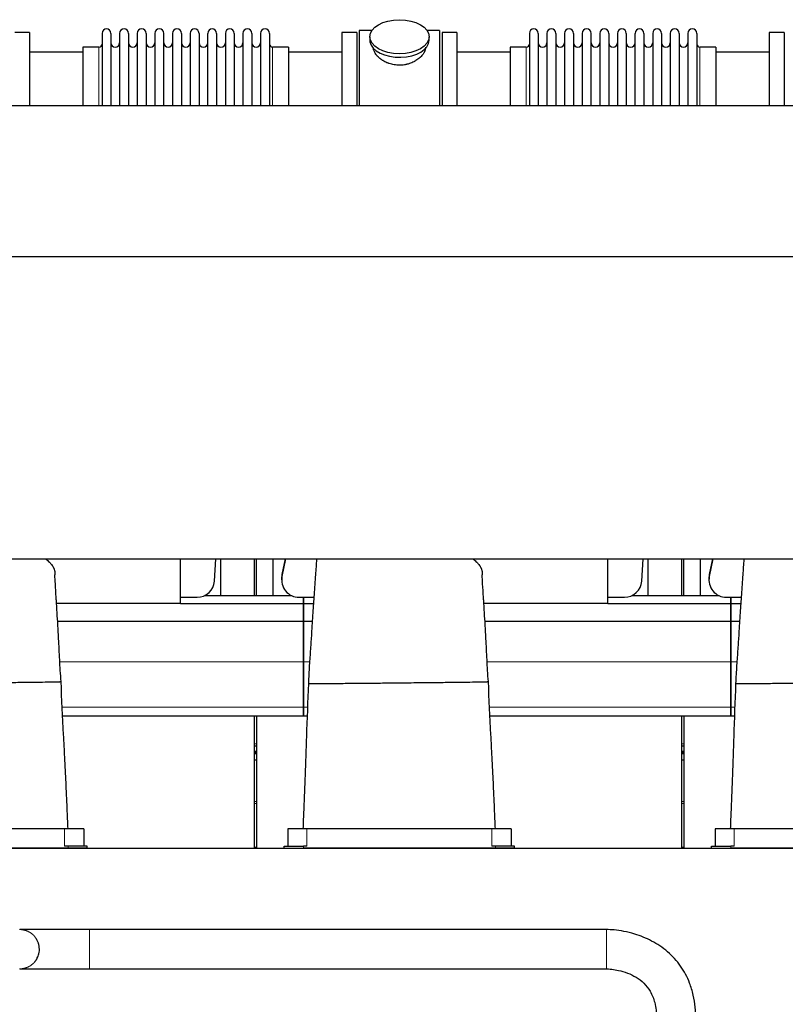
# Model space of a CAD drawing. Header units: inches. Extents: x 0 to 20790, y -12 to 14700.
# Tile 327 of 341: x 14655 to 15533, y 10943 to 12072. Entities that reach past the tile are written whole.
import ezdxf

# ---------------------------------------------------------------- set-up
doc = ezdxf.new("R2010")
doc.units = ezdxf.units.IN
doc.layers.add('1', color=7, linetype='Continuous', true_color=0xffffff)

msp = doc.modelspace()

# ---------------------------------------------------------------- linework, layer by layer
at = {"layer": '1', "color": 2, "linetype": 'Continuous', "lineweight": 25}
for p, q in [((14666.135, 12057.592), (14649.135, 12057.592)), ((14666.135, 12057.592), (14666.135, 11973.612)), ((14749.135, 12056.492), (14749.135, 11973.603)), ((14759.335, 12056.492), (14759.335, 11973.603)), ((14769.335, 12056.492), (14769.335, 11973.603)), ((14779.535, 12056.492), (14779.535, 11973.603)), ((14789.535, 12056.492), (14789.535, 11973.603)), ((14799.735, 12056.492), (14799.735, 11973.603)), ((14809.735, 12056.492), (14809.735, 11973.603)), ((14819.935, 11973.603), (14819.935, 12056.492)), ((14829.935, 12056.492), (14829.935, 11973.603)), ((14840.135, 12056.492), (14840.135, 11973.603)), ((14850.135, 12056.492), (14850.135, 11973.613)), ((14860.335, 12056.492), (14860.335, 11973.613)), ((14870.335, 11973.613), (14870.335, 12056.492)), ((14880.535, 12056.492), (14880.535, 11973.613)), ((14890.535, 12056.492), (14890.535, 11973.613)), ((14900.735, 12056.492), (14900.735, 11973.613)), ((14910.735, 12056.492), (14910.735, 11973.613)), ((14920.935, 12056.492), (14920.935, 11973.613)), ((14930.935, 12056.492), (14930.935, 11973.613)), ((14941.135, 12056.492), (14941.135, 11973.613)), ((15041.135, 12057.592), (15024.135, 12057.592)), ((15024.135, 12057.592), (15024.135, 11973.612)), ((15041.135, 12057.592), (15041.135, 11973.612)), ((15058.355, 12059.592), (15044.135, 12059.592)), ((15044.135, 12059.592), (15044.135, 11973.617)), ((15136.135, 12059.592), (15121.915, 12059.592)), ((15136.135, 12059.592), (15136.135, 11973.617)), ((15139.135, 12057.592), (15139.135, 11973.612)), ((15156.135, 12057.592), (15139.135, 12057.592)), ((15156.135, 12057.592), (15156.135, 11973.612)), ((15239.135, 12056.492), (15239.135, 11973.603)), ((15249.335, 12056.492), (15249.335, 11973.603)), ((15259.335, 12056.492), (15259.335, 11973.603)), ((15269.535, 12056.492), (15269.535, 11973.603)), ((15279.535, 12056.492), (15279.535, 11973.603)), ((15289.735, 12056.492), (15289.735, 11973.603)), ((15299.735, 12056.492), (15299.735, 11973.603)), ((15309.935, 11973.603), (15309.935, 12056.492)), ((15319.935, 12056.492), (15319.935, 11973.603)), ((15330.135, 12056.492), (15330.135, 11973.603)), ((15340.135, 12056.492), (15340.135, 11973.613)), ((15350.335, 12056.492), (15350.335, 11973.613)), ((15360.335, 11973.613), (15360.335, 12056.492)), ((15370.535, 12056.492), (15370.535, 11973.613)), ((15380.535, 12056.492), (15380.535, 11973.613)), ((15390.735, 12056.492), (15390.735, 11973.613)), ((15400.735, 12056.492), (15400.735, 11973.613)), ((15410.935, 12056.492), (15410.935, 11973.613)), ((15420.935, 12056.492), (15420.935, 11973.613)), ((15431.135, 12056.492), (15431.135, 11973.613)), ((15514.135, 12057.592), (15514.135, 11973.612)), ((15531.135, 12057.592), (15514.135, 12057.592)), ((15531.135, 12057.592), (15531.135, 11973.612)), ((15056.135, 12052.662), (15056.135, 12048.566)), ((15124.135, 12048.566), (15124.135, 12052.662)), ((15124.135, 12048.566), (15124.135, 12048.568)), ((14727.141, 12035.092), (14666.135, 12035.092)), ((14727.135, 12040.742), (14727.135, 11973.612)), ((14745.635, 12040.742), (14727.135, 12040.742)), ((14963.135, 12040.742), (14944.635, 12040.742)), ((15024.135, 12035.092), (14963.13, 12035.092)), ((14963.135, 12040.742), (14963.135, 11973.62)), ((15217.141, 12035.092), (15156.135, 12035.092)), ((15217.135, 12040.742), (15217.135, 11973.612)), ((15235.635, 12040.742), (15217.135, 12040.742)), ((15453.135, 12040.742), (15434.635, 12040.742)), ((15514.135, 12035.092), (15453.13, 12035.092)), ((15453.135, 12040.742), (15453.135, 11973.62)), ((14391.135, 11973.612), (18917.135, 11973.612)), ((14391.135, 11800.812), (18917.135, 11800.812)), ((14391.135, 11454.112), (18917.135, 11454.112)), ((14839.135, 11402.933), (14839.135, 11454.112)), ((14878.091, 11428.621), (14879.796, 11454.112)), ((14885.136, 11454.114), (14885.136, 11412.094)), ((14924.136, 11412.095), (14924.136, 11454.115)), ((14926.136, 11412.095), (14926.136, 11454.115)), ((14945.136, 11454.114), (14945.136, 11412.094)), ((14959.463, 11454.115), (14955.483, 11433.754)), ((14958.96, 11454.113), (14955.483, 11436.325)), ((15329.135, 11402.933), (15329.135, 11454.112)), ((15368.091, 11428.621), (15369.796, 11454.112)), ((15375.136, 11454.114), (15375.136, 11412.094)), ((15414.136, 11412.095), (15414.136, 11454.115)), ((15416.136, 11412.095), (15416.136, 11454.115)), ((15435.136, 11454.114), (15435.136, 11412.094)), ((15449.463, 11454.115), (15445.483, 11433.754)), ((15448.96, 11454.113), (15445.483, 11436.325)), ((14955.115, 11432.517), (14955.115, 11429.946)), ((15445.115, 11432.517), (15445.115, 11429.946)), ((14867.014, 11412.092), (14966.237, 11412.092)), ((15357.014, 11412.092), (15456.237, 11412.092)), ((14839.135, 11402.933), (14697.006, 11402.933)), ((14839.135, 11410.022), (14858.135, 11410.022)), ((14839.135, 11403.088), (14980.135, 11403.088)), ((14975.115, 11410.022), (14980.135, 11410.022)), ((14980.135, 11410.022), (14980.135, 11403.088)), ((14980.135, 11410.022), (14992.017, 11410.022)), ((14980.135, 11403.088), (14980.135, 11410.022)), ((14980.135, 11403.088), (14980.135, 11382.506)), ((14980.135, 11403.088), (14991.555, 11403.088)), ((14980.135, 11382.506), (14980.135, 11403.088)), ((15329.135, 11402.933), (15187.006, 11402.933)), ((15329.135, 11410.022), (15348.135, 11410.022)), ((15329.135, 11403.088), (15470.135, 11403.088)), ((15465.115, 11410.022), (15470.135, 11410.022)), ((15470.135, 11410.022), (15470.135, 11403.088)), ((15470.135, 11410.022), (15482.017, 11410.022)), ((15470.135, 11403.088), (15470.135, 11410.022)), ((15470.135, 11403.088), (15470.135, 11382.506)), ((15470.135, 11403.088), (15481.555, 11403.088)), ((15470.135, 11382.506), (15470.135, 11403.088)), ((14698.253, 11382.506), (14980.135, 11382.506)), ((14980.135, 11382.506), (14990.213, 11382.506)), ((14980.135, 11382.506), (14980.135, 11336.042)), ((14980.135, 11336.042), (14980.135, 11382.506)), ((15188.253, 11382.506), (15470.135, 11382.506)), ((15470.135, 11382.506), (15480.213, 11382.506)), ((15470.135, 11382.506), (15470.135, 11336.042)), ((15470.135, 11336.042), (15470.135, 11382.506)), ((14980.135, 11336.042), (14980.135, 11284.067)), ((14980.135, 11284.067), (14980.135, 11336.042)), ((15470.135, 11336.042), (15470.135, 11284.067)), ((15470.135, 11284.067), (15470.135, 11336.042)), ((14980.135, 11284.067), (14980.135, 11274.093)), ((14980.135, 11274.093), (14980.135, 11284.067)), ((15470.135, 11284.067), (15470.135, 11274.093)), ((15470.135, 11274.093), (15470.135, 11284.067)), ((14704.035, 11274.093), (14980.135, 11274.093)), ((14924.136, 11122.592), (14924.136, 11274.092)), ((14926.136, 11274.092), (14926.136, 11122.592)), ((14980.135, 11274.093), (14984.338, 11274.093)), ((15194.035, 11274.093), (15470.135, 11274.093)), ((15414.136, 11122.592), (15414.136, 11274.092)), ((15416.136, 11274.092), (15416.136, 11122.592)), ((15470.135, 11274.093), (15474.338, 11274.093)), ((14924.151, 11230.755), (14926.151, 11230.755)), ((14924.151, 11223.7), (14926.151, 11223.7)), ((15414.132, 11230.755), (15416.131, 11230.755)), ((15414.132, 11223.7), (15416.131, 11223.7)), ((14706.135, 11144.593), (14494.135, 11144.593)), ((14728.135, 11144.593), (14706.135, 11144.593)), ((14728.135, 11144.593), (14728.135, 11124.582)), ((14984.135, 11144.593), (14962.135, 11144.593)), ((14962.135, 11144.593), (14962.135, 11124.582)), ((15196.135, 11144.593), (14984.135, 11144.593)), ((15218.135, 11144.593), (15196.135, 11144.593)), ((15218.135, 11144.593), (15218.135, 11124.582)), ((15452.135, 11144.593), (15452.135, 11124.582)), ((15474.135, 11144.593), (15452.135, 11144.593)), ((15686.135, 11144.593), (15474.135, 11144.593)), ((14463.954, 11122.592), (17453.747, 11122.592)), ((14710.135, 11122.592), (14490.135, 11122.592)), ((14710.135, 11124.582), (14706.135, 11124.582)), ((14732.135, 11124.582), (14710.135, 11124.582)), ((14732.135, 11122.592), (14710.135, 11122.592)), ((14732.135, 11122.592), (14732.135, 11124.582)), ((14958.135, 11124.582), (14980.135, 11124.582)), ((14958.135, 11122.592), (14958.135, 11124.582)), ((14958.135, 11122.592), (14980.135, 11122.592)), ((14984.135, 11124.582), (14980.135, 11124.582)), ((15200.135, 11122.592), (14980.135, 11122.592)), ((15200.135, 11124.582), (15196.135, 11124.582)), ((15222.135, 11124.582), (15200.135, 11124.582)), ((15222.135, 11122.592), (15200.135, 11122.592)), ((15222.135, 11122.592), (15222.135, 11124.582)), ((15448.135, 11124.582), (15470.135, 11124.582)), ((15448.135, 11122.592), (15448.135, 11124.582)), ((15448.135, 11122.592), (15470.135, 11122.592)), ((15474.135, 11124.582), (15470.135, 11124.582)), ((15690.135, 11122.592), (15470.135, 11122.592))]:
    msp.add_line(p, q, dxfattribs=at)
at = {"layer": '1', "color": 110, "linetype": 'Continuous', "lineweight": 13}
for p, q in [((14745.635, 12040.742), (14745.635, 11973.612)), ((14944.635, 12040.742), (14944.635, 11973.62)), ((15235.635, 12040.742), (15235.635, 11973.612)), ((15434.635, 12040.742), (15434.635, 11973.62)), ((14955.483, 11433.754), (14955.483, 11436.325)), ((15445.483, 11433.754), (15445.483, 11436.325)), ((14700.737, 11336.042), (14980.135, 11336.042)), ((14980.135, 11336.042), (14987.122, 11336.042)), ((15190.737, 11336.042), (15470.135, 11336.042)), ((15470.135, 11336.042), (15477.122, 11336.042)), ((14703.553, 11284.067), (14980.135, 11284.067)), ((14980.135, 11284.067), (14984.706, 11284.067)), ((15193.553, 11284.067), (15470.135, 11284.067)), ((15470.135, 11284.067), (15474.706, 11284.067)), ((14924.151, 11241.872), (14926.151, 11241.872)), ((14924.151, 11239.672), (14926.151, 11239.672)), ((14924.151, 11239.325), (14926.151, 11239.325)), ((14924.151, 11233.541), (14926.151, 11233.541)), ((14924.151, 11233.235), (14926.151, 11233.235)), ((14924.151, 11232.964), (14926.151, 11232.964)), ((14924.151, 11231.583), (14926.151, 11231.583)), ((15414.132, 11241.872), (15416.131, 11241.872)), ((15414.132, 11239.672), (15416.131, 11239.672)), ((15414.132, 11239.325), (15416.131, 11239.325)), ((15414.132, 11233.541), (15416.131, 11233.541)), ((15414.132, 11233.235), (15416.131, 11233.235)), ((15414.132, 11232.964), (15416.131, 11232.964)), ((15414.132, 11231.583), (15416.131, 11231.583)), ((14924.132, 11176.014), (14926.134, 11176.014)), ((15414.137, 11176.014), (15416.138, 11176.014)), ((14924.132, 11173.542), (14926.134, 11173.542)), ((15414.137, 11173.542), (15416.138, 11173.542)), ((14706.135, 11144.593), (14706.135, 11124.582)), ((14984.135, 11144.593), (14984.135, 11124.582)), ((15196.135, 11144.593), (15196.135, 11124.582)), ((15474.135, 11144.593), (15474.135, 11124.582)), ((14710.135, 11122.592), (14710.135, 11124.582)), ((14924.132, 11123.547), (14926.134, 11123.547)), ((14980.135, 11122.592), (14980.135, 11124.582)), ((15200.135, 11122.592), (15200.135, 11124.582)), ((15414.137, 11123.547), (15416.138, 11123.547)), ((15470.135, 11122.592), (15470.135, 11124.582))]:
    msp.add_line(p, q, dxfattribs=at)
at = {"layer": '1', "color": 2, "linetype": 'Continuous', "lineweight": 25}
for centre, radius, start, end in [((14754.235, 12056.492), 5.1, 0, 180), ((14774.435, 12056.492), 5.1, 0, 180), ((14794.635, 12056.492), 5.1, 0, 180), ((14814.835, 12056.492), 5.1, 0, 180), ((14835.035, 12056.492), 5.1, 0, 180), ((14855.235, 12056.492), 5.1, 0, 180), ((14875.435, 12056.492), 5.1, 0, 180), ((14895.635, 12056.492), 5.1, 0, 180), ((14915.835, 12056.492), 5.1, 0, 180), ((14936.035, 12056.492), 5.1, 0, 180), ((15244.235, 12056.492), 5.1, 0, 180), ((15264.435, 12056.492), 5.1, 0, 180), ((15284.635, 12056.492), 5.1, 0, 180), ((15304.835, 12056.492), 5.1, 0, 180), ((15325.035, 12056.492), 5.1, 0, 180), ((15345.235, 12056.492), 5.1, 0, 180), ((15365.435, 12056.492), 5.1, 0, 180), ((15385.635, 12056.492), 5.1, 0, 180), ((15405.835, 12056.492), 5.1, 0, 180), ((15426.035, 12056.492), 5.1, 0, 180), ((14745.635, 12044.242), 3.5, 270, 0), ((14764.335, 12045.742), 5, 180, 0), ((14784.535, 12045.742), 5, 180, 0), ((14804.735, 12045.742), 5, 180, 0), ((14824.935, 12045.742), 5, 180, 0), ((14845.135, 12045.742), 5, 180, 0), ((14865.335, 12045.742), 5, 180, 0), ((14885.535, 12045.742), 5, 180, 0), ((14905.735, 12045.742), 5, 180, 0), ((14925.935, 12045.742), 5, 180, 0), ((14944.635, 12044.242), 3.5, 180, 270), ((15235.635, 12044.242), 3.5, 270, 0), ((15254.335, 12045.742), 5, 180, 0), ((15274.535, 12045.742), 5, 180, 0), ((15294.735, 12045.742), 5, 180, 0), ((15314.935, 12045.742), 5, 180, 0), ((15335.135, 12045.742), 5, 180, 0), ((15355.335, 12045.742), 5, 180, 0), ((15375.535, 12045.742), 5, 180, 0), ((15395.735, 12045.742), 5, 180, 0), ((15415.935, 12045.742), 5, 180, 0), ((15434.635, 12044.242), 3.5, 180, 270)]:
    msp.add_arc(centre, radius, start, end, dxfattribs=at)
msp.add_ellipse((15090.135, 12052.662), major_axis=(34, 0), ratio=0.57357644, dxfattribs=at)
for centre, major_axis, ratio, start_param, end_param in [((15090.135, 12048.566), (34, 0), 0.57357644, 3.14156817, 3.23699405), ((15090.135, 12048.566), (34, 0), 0.57357644, 3.23699405, 6.28318531), ((14975.115, 11432.517), (20, 0), 0.9961947, 2.94929469, 3.14160971), ((15465.115, 11432.517), (20, 0), 0.9961947, 2.94929469, 3.14160971), ((14858.135, 11429.946), (20, 0), 0.9961947, 4.71238898, 6.21662901), ((14975.115, 11429.946), (20, 0), 0.9961947, 2.94929469, 4.71238898), ((15348.135, 11429.946), (20, 0), 0.9961947, 4.71238898, 6.21662901), ((15465.115, 11429.946), (20, 0), 0.9961947, 2.94929469, 4.71238898)]:
    msp.add_ellipse(centre, major_axis=major_axis, ratio=ratio, start_param=start_param, end_param=end_param, dxfattribs=at)
for points, knots in [([(15120.135, 12040.785), (15120.135, 12040.767), (15120.135, 12040.749), (15120.132, 12040.16), (15120.08, 12039.581), (15119.879, 12038.412), (15119.732, 12037.821), (15119.341, 12036.626), (15119.099, 12036.023), (15118.771, 12035.339), (15118.734, 12035.263), (15118.658, 12035.11), (15118.62, 12035.034), (15118.501, 12034.805), (15118.42, 12034.652), (15118.167, 12034.196), (15117.988, 12033.894), (15117.418, 12032.99), (15116.996, 12032.393), (15116.068, 12031.214), (15115.563, 12030.63), (15114.741, 12029.768), (15114.457, 12029.483), (15114.088, 12029.129), (15114.013, 12029.058), (15113.863, 12028.917), (15113.637, 12028.707), (15113.406, 12028.5), (15112.625, 12027.814), (15111.968, 12027.284), (15110.588, 12026.263), (15109.866, 12025.772), (15108.733, 12025.068), (15108.347, 12024.839), (15107.756, 12024.503), (15107.457, 12024.337), (15107.154, 12024.175), (15106.95, 12024.067), (15106.848, 12024.014), (15105.924, 12023.537), (15105.082, 12023.144), (15103.358, 12022.42), (15102.475, 12022.089), (15100.67, 12021.493), (15099.747, 12021.228), (15098.566, 12020.94), (15098.21, 12020.857), (15097.851, 12020.779), (15097.611, 12020.728), (15097.491, 12020.703), (15096.888, 12020.581), (15096.405, 12020.494), (15094.953, 12020.261), (15093.98, 12020.145), (15092.027, 12019.991), (15091.046, 12019.954), (15089.568, 12019.957), (15089.074, 12019.968), (15088.332, 12019.999), (15088.022, 12020.015), (15087.712, 12020.036), (15087.588, 12020.044), (15087.526, 12020.049), (15087.34, 12020.062), (15087.216, 12020.072), (15086.104, 12020.165), (15085.129, 12020.287), (15083.203, 12020.605), (15082.253, 12020.802), (15080.379, 12021.268), (15079.454, 12021.538), (15078.428, 12021.881), (15078.314, 12021.92), (15078.087, 12021.999), (15077.974, 12022.039), (15077.636, 12022.159), (15077.412, 12022.242), (15076.746, 12022.495), (15076.309, 12022.671), (15075.017, 12023.221), (15074.183, 12023.617), (15072.567, 12024.461), (15071.785, 12024.909), (15070.841, 12025.503), (15070.56, 12025.683), (15070.283, 12025.867), (15070.099, 12025.99), (15070.008, 12026.052), (15069.553, 12026.364), (15069.199, 12026.618), (15068.164, 12027.392), (15067.513, 12027.925), (15066.283, 12029.018), (15065.704, 12029.579), (15064.892, 12030.44), (15064.631, 12030.73), (15064.253, 12031.17), (15064.068, 12031.392), (15063.888, 12031.615), (15063.769, 12031.764), (15063.71, 12031.839), (15063.188, 12032.511), (15062.771, 12033.111), (15062.025, 12034.313), (15061.697, 12034.914), (15061.132, 12036.118), (15060.894, 12036.72), (15060.655, 12037.471), (15060.587, 12037.696), (15060.526, 12037.921), (15060.487, 12038.072), (15060.469, 12038.146), (15060.379, 12038.52), (15060.319, 12038.816), (15060.181, 12039.677), (15060.135, 12040.235), (15060.135, 12040.781)], [0, 0, 0, 0, 0.00096872, 0.00096872, 0.03221774, 0.03221774, 0.06346677, 0.06346677, 0.09471579, 0.09471579, 0.09862192, 0.09862192, 0.10252805, 0.10252805, 0.1103403, 0.1103403, 0.12596481, 0.12596481, 0.15721384, 0.15721384, 0.18846286, 0.18846286, 0.20408737, 0.20408737, 0.2079935, 0.2079935, 0.21189963, 0.21971188, 0.21971188, 0.25096091, 0.25096091, 0.28220993, 0.28220993, 0.29783444, 0.29783444, 0.3056467, 0.30955283, 0.30955283, 0.31345895, 0.31345895, 0.34470798, 0.34470798, 0.375957, 0.375957, 0.40720602, 0.40720602, 0.41501828, 0.41892441, 0.41892441, 0.42283054, 0.42283054, 0.43845505, 0.43845505, 0.46970407, 0.46970407, 0.5009531, 0.5009531, 0.51657761, 0.51657761, 0.52438986, 0.52634293, 0.52634293, 0.52829599, 0.52829599, 0.53220212, 0.53220212, 0.56345114, 0.56345114, 0.59470017, 0.59470017, 0.62594919, 0.62594919, 0.62985532, 0.62985532, 0.63376144, 0.63376144, 0.6415737, 0.6415737, 0.65719821, 0.65719821, 0.68844724, 0.68844724, 0.71969626, 0.71969626, 0.72750852, 0.73141464, 0.73141464, 0.73532077, 0.73532077, 0.75094528, 0.75094528, 0.78219431, 0.78219431, 0.81344333, 0.81344333, 0.82906784, 0.82906784, 0.8368801, 0.84078623, 0.84078623, 0.84469235, 0.84469235, 0.87594138, 0.87594138, 0.9071904, 0.9071904, 0.93843942, 0.93843942, 0.94625168, 0.95015781, 0.95015781, 0.95406394, 0.95406394, 0.96968845, 0.96968845, 1, 1, 1, 1]), ([(14683.915, 11454.268), (14684.164, 11454.096), (14684.408, 11453.924), (14685.041, 11453.468), (14685.518, 11453.112), (14685.98, 11452.751), (14686.164, 11452.606), (14686.255, 11452.533), (14686.527, 11452.314), (14686.706, 11452.168), (14687.583, 11451.436), (14688.239, 11450.844), (14689.155, 11449.946), (14689.449, 11449.646), (14690.014, 11449.041), (14690.286, 11448.737), (14691.066, 11447.821), (14691.541, 11447.203), (14692.187, 11446.268), (14692.391, 11445.955), (14692.778, 11445.326), (14693.142, 11444.693), (14693.461, 11444.054), (14693.757, 11443.412), (14693.894, 11443.089), (14694.051, 11442.684), (14694.082, 11442.603), (14694.142, 11442.441), (14694.171, 11442.359), (14694.257, 11442.115), (14694.311, 11441.953), (14694.465, 11441.464), (14694.646, 11440.813), (14694.78, 11440.163), (14694.889, 11439.512), (14694.932, 11439.186), (14694.977, 11438.698), (14694.989, 11438.535), (14695.007, 11438.21), (14695.013, 11438.047), (14695.022, 11437.559), (14695.018, 11437.233), (14695.007, 11436.745), (14695.003, 11436.582), (14694.996, 11436.338), (14694.994, 11436.257), (14694.989, 11436.094), (14694.987, 11436.013), (14694.982, 11435.832), (14694.979, 11435.732), (14694.977, 11435.633)], [0, 0, 0, 0, 0.03092059, 0.03092059, 0.08111635, 0.09366529, 0.09366529, 0.10621424, 0.10621424, 0.13131212, 0.13131212, 0.23170364, 0.23170364, 0.28189941, 0.28189941, 0.33209517, 0.33209517, 0.4324867, 0.4324867, 0.48268246, 0.48268246, 0.53287823, 0.58307399, 0.58307399, 0.63326975, 0.63326975, 0.64581869, 0.64581869, 0.65836763, 0.65836763, 0.68346552, 0.68346552, 0.73366128, 0.78385704, 0.78385704, 0.83405281, 0.83405281, 0.85915069, 0.85915069, 0.88424857, 0.88424857, 0.93444433, 0.93444433, 0.95954221, 0.95954221, 0.97209116, 0.97209116, 0.9846401, 0.9846401, 1, 1, 1, 1]), ([(14995.221, 11454.129), (14995.201, 11453.875), (14994.74, 11447.994), (14993.737, 11434.76), (14992.285, 11414.283), (14990.774, 11391.508), (14989.453, 11370.522), (14988.16, 11350.322), (14986.719, 11331.352), (14986.027, 11318.221), (14985.705, 11311.308)], [0, 0, 0, 0, 0.00631666, 0.14605085, 0.31551893, 0.46264779, 0.62643642, 0.74211917, 0.86463467, 1, 1, 1, 1]), ([(15173.915, 11454.268), (15174.164, 11454.096), (15174.408, 11453.924), (15175.041, 11453.468), (15175.518, 11453.112), (15175.98, 11452.751), (15176.164, 11452.606), (15176.255, 11452.533), (15176.527, 11452.314), (15176.706, 11452.168), (15177.583, 11451.436), (15178.239, 11450.844), (15179.155, 11449.946), (15179.449, 11449.646), (15180.014, 11449.041), (15180.286, 11448.737), (15181.066, 11447.821), (15181.541, 11447.203), (15182.187, 11446.268), (15182.391, 11445.955), (15182.778, 11445.326), (15183.142, 11444.693), (15183.461, 11444.054), (15183.757, 11443.412), (15183.894, 11443.089), (15184.051, 11442.684), (15184.082, 11442.603), (15184.142, 11442.441), (15184.171, 11442.359), (15184.257, 11442.115), (15184.311, 11441.953), (15184.465, 11441.464), (15184.646, 11440.813), (15184.78, 11440.163), (15184.889, 11439.512), (15184.932, 11439.186), (15184.977, 11438.698), (15184.989, 11438.535), (15185.007, 11438.21), (15185.013, 11438.047), (15185.022, 11437.559), (15185.018, 11437.233), (15185.007, 11436.745), (15185.003, 11436.582), (15184.996, 11436.338), (15184.994, 11436.257), (15184.989, 11436.094), (15184.987, 11436.013), (15184.982, 11435.832), (15184.979, 11435.732), (15184.977, 11435.633)], [0, 0, 0, 0, 0.03092059, 0.03092059, 0.08111635, 0.09366529, 0.09366529, 0.10621424, 0.10621424, 0.13131212, 0.13131212, 0.23170364, 0.23170364, 0.28189941, 0.28189941, 0.33209517, 0.33209517, 0.4324867, 0.4324867, 0.48268246, 0.48268246, 0.53287823, 0.58307399, 0.58307399, 0.63326975, 0.63326975, 0.64581869, 0.64581869, 0.65836763, 0.65836763, 0.68346552, 0.68346552, 0.73366128, 0.78385704, 0.78385704, 0.83405281, 0.83405281, 0.85915069, 0.85915069, 0.88424857, 0.88424857, 0.93444433, 0.93444433, 0.95954221, 0.95954221, 0.97209116, 0.97209116, 0.9846401, 0.9846401, 1, 1, 1, 1]), ([(15485.221, 11454.129), (15485.201, 11453.875), (15484.74, 11447.994), (15483.737, 11434.76), (15482.285, 11414.283), (15480.774, 11391.508), (15479.453, 11370.522), (15478.16, 11350.322), (15476.719, 11331.352), (15476.027, 11318.221), (15475.705, 11311.308)], [0, 0, 0, 0, 0.00631666, 0.14605085, 0.31551893, 0.46264779, 0.62643642, 0.74211917, 0.86463467, 1, 1, 1, 1]), ([(14702.115, 11313.442), (14701.554, 11321.831), (14700.517, 11338.255), (14699.515, 11361.182), (14698.387, 11380.256), (14697.549, 11394.29), (14696.964, 11403.58), (14696.342, 11413.488), (14695.697, 11423.961), (14695.186, 11432.343), (14694.985, 11435.649)], [0, 0, 0, 0, 0.19797997, 0.38954946, 0.54568512, 0.6614895, 0.73763504, 0.78088813, 0.9128381, 1, 1, 1, 1]), ([(15192.115, 11313.442), (15191.554, 11321.831), (15190.517, 11338.255), (15189.515, 11361.182), (15188.387, 11380.256), (15187.549, 11394.29), (15186.964, 11403.58), (15186.342, 11413.488), (15185.697, 11423.961), (15185.186, 11432.343), (15184.985, 11435.649)], [0, 0, 0, 0, 0.19797997, 0.38954946, 0.54568512, 0.6614895, 0.73763504, 0.78088813, 0.9128381, 1, 1, 1, 1]), ([(14570.766, 11311.686), (14571.651, 11311.695), (14575.739, 11311.736), (14583.848, 11311.818), (14599.005, 11311.971), (14612.415, 11312.106), (14623.057, 11312.213), (14626.91, 11312.252), (14632.026, 11312.303), (14642.048, 11312.409), (14657.039, 11312.581), (14673.896, 11312.798), (14687.817, 11313.007), (14695.773, 11313.156), (14699.226, 11313.24), (14700.622, 11313.283), (14701.389, 11313.312), (14701.887, 11313.338), (14702.123, 11313.361), (14702.104, 11313.381), (14702.116, 11313.409), (14702.104, 11313.429), (14702.115, 11313.442)], [0, 0, 0, 0, 0.01317801, 0.05271203, 0.10542407, 0.21084814, 0.22402615, 0.23720415, 0.26356017, 0.3162722, 0.42169627, 0.52712034, 0.63254441, 0.73796848, 0.79068051, 0.81703653, 0.84339255, 0.86974856, 0.89610458, 0.9224606, 0.94881661, 1, 1, 1, 1]), ([(14710.199, 11144.599), (14709.871, 11152.278), (14709.254, 11166.544), (14708.424, 11185.344), (14707.701, 11201.247), (14707.094, 11213.696), (14706.503, 11224.674), (14706.025, 11233.934), (14705.557, 11243.117), (14704.231, 11269.617), (14703.085, 11293.057), (14702.114, 11313.442)], [0, 0, 0, 0, 0.13641521, 0.25341555, 0.33398995, 0.4189382, 0.4746189, 0.52910814, 0.58349538, 0.63780799, 1, 1, 1, 1]), ([(14985.705, 11311.308), (14984.917, 11290.947), (14983.798, 11260.346), (14982.642, 11227.044), (14982.102, 11209.984), (14981.689, 11198.726), (14981.101, 11183.74), (14980.362, 11165.592), (14979.794, 11151.883), (14979.487, 11144.6)], [0, 0, 0, 0, 0.36642877, 0.55066595, 0.59922757, 0.67337039, 0.75326206, 0.86892468, 1, 1, 1, 1]), ([(14985.705, 11311.308), (14985.705, 11311.308), (14985.699, 11311.3), (14985.682, 11311.289), (14985.768, 11311.276), (14986.017, 11311.258), (14986.874, 11311.235), (14989.881, 11311.208), (14996.629, 11311.206), (15009.349, 11311.261), (15025.525, 11311.369), (15040.359, 11311.492), (15051.56, 11311.596), (15057.296, 11311.651), (15060.102, 11311.68), (15060.766, 11311.686)], [0, 0, 0, 0, 0.00314393, 0.04148455, 0.06065486, 0.07982517, 0.1565064, 0.23318764, 0.38655011, 0.53991258, 0.69327506, 0.84663753, 0.92331876, 0.98562227, 1, 1, 1, 1]), ([(15060.766, 11311.686), (15061.651, 11311.695), (15065.739, 11311.736), (15073.848, 11311.818), (15089.005, 11311.971), (15102.415, 11312.106), (15113.057, 11312.213), (15116.91, 11312.252), (15122.026, 11312.303), (15132.048, 11312.409), (15147.039, 11312.581), (15163.896, 11312.798), (15177.817, 11313.007), (15185.773, 11313.156), (15189.226, 11313.24), (15190.622, 11313.283), (15191.389, 11313.312), (15191.887, 11313.338), (15192.123, 11313.361), (15192.104, 11313.381), (15192.116, 11313.409), (15192.104, 11313.429), (15192.115, 11313.442)], [0, 0, 0, 0, 0.01317801, 0.05271203, 0.10542407, 0.21084814, 0.22402615, 0.23720415, 0.26356017, 0.3162722, 0.42169627, 0.52712034, 0.63254441, 0.73796848, 0.79068051, 0.81703653, 0.84339255, 0.86974856, 0.89610458, 0.9224606, 0.94881661, 1, 1, 1, 1]), ([(15200.199, 11144.599), (15199.871, 11152.278), (15199.254, 11166.544), (15198.424, 11185.344), (15197.701, 11201.247), (15197.094, 11213.696), (15196.503, 11224.674), (15196.025, 11233.934), (15195.557, 11243.117), (15194.231, 11269.617), (15193.085, 11293.057), (15192.114, 11313.442)], [0, 0, 0, 0, 0.13641521, 0.25341555, 0.33398995, 0.4189382, 0.4746189, 0.52910814, 0.58349538, 0.63780799, 1, 1, 1, 1]), ([(15475.705, 11311.308), (15474.917, 11290.947), (15473.798, 11260.346), (15472.642, 11227.044), (15472.102, 11209.984), (15471.689, 11198.726), (15471.101, 11183.74), (15470.362, 11165.592), (15469.794, 11151.883), (15469.487, 11144.6)], [0, 0, 0, 0, 0.36642877, 0.55066595, 0.59922757, 0.67337039, 0.75326206, 0.86892468, 1, 1, 1, 1]), ([(15475.705, 11311.308), (15475.705, 11311.308), (15475.699, 11311.3), (15475.682, 11311.289), (15475.768, 11311.276), (15476.017, 11311.258), (15476.874, 11311.235), (15479.881, 11311.208), (15486.629, 11311.206), (15499.349, 11311.261), (15515.525, 11311.369), (15530.359, 11311.492), (15541.56, 11311.596), (15547.296, 11311.651), (15550.102, 11311.68), (15550.766, 11311.686)], [0, 0, 0, 0, 0.00314393, 0.04148455, 0.06065486, 0.07982517, 0.1565064, 0.23318764, 0.38655011, 0.53991258, 0.69327506, 0.84663753, 0.92331876, 0.98562227, 1, 1, 1, 1]), ([(14734.786, 11029.092), (14732.227, 11029.092), (14725.969, 11029.092), (14715.299, 11029.092), (14702.487, 11029.091), (14688.767, 11029.092), (14675.399, 11029.092), (14663.926, 11029.092), (14658.282, 11029.092), (14655.893, 11029.092), (14654.963, 11029.092), (14654.749, 11029.092), (14654.76, 11029.092)], [0, 0, 0, 0, 0.06038863, 0.14851335, 0.25590686, 0.37602517, 0.50571572, 0.64680545, 0.80710437, 0.86711114, 0.93124733, 1, 1, 1, 1]), ([(15327.445, 11029.092), (15308.849, 11029.092), (15273.639, 11029.092), (15223.807, 11029.092), (15179.94, 11029.092), (15142.047, 11029.092), (15110.127, 11029.092), (15083.203, 11029.092), (15054.164, 11029.092), (15017.604, 11029.092), (14969.097, 11029.092), (14925.983, 11029.092), (14891.289, 11029.092), (14868.041, 11029.092), (14843.632, 11029.092), (14818.061, 11029.092), (14791.33, 11029.092), (14763.442, 11029.092), (14744.466, 11029.092), (14734.786, 11029.092)], [0, 0, 0, 0, 0.09413345, 0.17822959, 0.25224645, 0.31618403, 0.37004234, 0.41382136, 0.45247158, 0.51703891, 0.59888504, 0.69800997, 0.73527758, 0.77450444, 0.81569055, 0.8588359, 0.9039405, 0.95100436, 1, 1, 1, 1]), ([(15429.966, 10926.739), (15429.996, 10931.246), (15429.543, 10940.394), (15427.341, 10954.227), (15422.478, 10970.361), (15413.284, 10987.825), (15398.26, 11004.318), (15380.005, 11016.496), (15362.608, 11023.482), (15347.988, 11027.078), (15337.1, 11028.705), (15330.414, 11029.054), (15327.445, 11029.092)], [0, 0, 0, 0, 0.0830399, 0.16972027, 0.25838954, 0.3940134, 0.531155, 0.6668909, 0.79668156, 0.87600975, 0.94519613, 1, 1, 1, 1]), ([(14677.223, 11008.04), (14676.86, 11010.775), (14676.135, 11014.443), (14674.337, 11017.735), (14673.899, 11018.439), (14673.888, 11018.457), (14673.888, 11018.457)], [0, 0, 0, 0, 0.53166459, 0.87797791, 0.99017187, 1, 1, 1, 1]), ([(14671.319, 10991.349), (14671.319, 10991.348), (14671.32, 10991.347), (14671.426, 10991.45), (14672.168, 10992.315), (14672.671, 10992.956), (14673.068, 10993.493), (14673.513, 10994.135), (14673.99, 10994.883), (14674.48, 10995.725), (14675.186, 10997.075), (14676.022, 10999.048), (14677.172, 11003.023), (14677.452, 11006.034), (14677.223, 11008.04)], [0, 0, 0, 0, 0.00847742, 0.2566818, 0.34039279, 0.37378795, 0.40286603, 0.42933454, 0.45543481, 0.48350927, 0.51547659, 0.59571385, 0.70215219, 1, 1, 1, 1]), ([(14654.869, 10984.093), (14654.837, 10984.093), (14655.325, 10984.093), (14657.981, 10984.093), (14664.15, 10984.093), (14675.409, 10984.092), (14688.625, 10984.093), (14702.354, 10984.093), (14714.152, 10984.093), (14723.299, 10984.092), (14729.554, 10984.092), (14733.233, 10984.092), (14734.786, 10984.092)], [0, 0, 0, 0, 0.10121838, 0.19253021, 0.35239804, 0.49327613, 0.62318057, 0.74369746, 0.85138628, 0.91288566, 0.96329196, 1, 1, 1, 1]), ([(14734.786, 10984.092), (14745.444, 10984.092), (14766.141, 10984.092), (14796.253, 10984.092), (14824.497, 10984.093), (14850.868, 10984.093), (14875.366, 10984.093), (14897.991, 10984.093), (14923.509, 10984.093), (14950.448, 10984.093), (14978.31, 10984.093), (15007.866, 10984.093), (15044.63, 10984.093), (15093.137, 10984.093), (15135.309, 10984.093), (15168.03, 10984.093), (15188.182, 10984.093), (15209.224, 10984.093), (15231.154, 10984.092), (15253.973, 10984.092), (15277.682, 10984.092), (15302.265, 10984.092), (15318.945, 10984.092), (15327.426, 10984.092)], [0, 0, 0, 0, 0.05395158, 0.10477014, 0.15242814, 0.1969256, 0.23826251, 0.27643888, 0.3114547, 0.36744175, 0.41280587, 0.45249296, 0.51705994, 0.5989081, 0.69803744, 0.73054121, 0.76454524, 0.80004951, 0.83705405, 0.87555884, 0.91556385, 0.95706924, 1, 1, 1, 1]), ([(15327.426, 10984.092), (15328.238, 10984.083), (15330.279, 10984.014), (15334.906, 10983.547), (15345.798, 10981.669), (15358.833, 10976.9), (15370.867, 10967.876), (15378.593, 10958.008), (15382.777, 10947.131), (15384.652, 10936.346), (15385.009, 10930.113), (15384.967, 10926.726)], [0, 0, 0, 0, 0.02662525, 0.06701765, 0.15238933, 0.38926289, 0.51283685, 0.6417654, 0.79497174, 0.88959551, 1, 1, 1, 1])]:
    msp.add_open_spline(points, degree=3, knots=knots, dxfattribs=at)
at = {"layer": '1', "color": 110, "linetype": 'Continuous', "lineweight": 13}
for points, weights, knots in [([(14654.649, 10984.093), (14658.51, 10984.072), (14662.287, 10984.931), (14665.612, 10986.599), (14674.633, 10993.364), (14680.702, 11002.886), (14677.544, 11013.727), (14669.931, 11023.879), (14665.55, 11027.46), (14659.961, 11029.176), (14654.421, 11029.09)], [0.995981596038, 0.998905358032, 1.00648040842, 1.01661171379, 1.01661171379, 0.958470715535, 1.01661171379, 1.01661171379, 0.996011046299, 0.99159735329, 0.996362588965], [0, 0, 0, 0, 0, 0.20740304, 0.20740304, 0.20740304, 0.70425116, 0.70425116, 0.70425116, 1, 1, 1, 1, 1]), ([(14734.786, 10984.092), (14734.787, 10984.106), (14734.788, 10984.975), (14734.788, 10986.625), (14734.79, 10993.364), (14734.792, 11002.886), (14734.791, 11013.726), (14734.789, 11023.824), (14734.788, 11027.353), (14734.787, 11029.098), (14734.786, 11029.092)], [0.99614051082, 0.999206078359, 1.00674562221, 1.01661171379, 1.01661171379, 0.958470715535, 1.01661171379, 1.01661171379, 0.99661224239, 0.99180236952, 0.996094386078], [0, 0, 0, 0, 0, 0.20612979, 0.20612979, 0.20612979, 0.70652072, 0.70652072, 0.70652072, 1, 1, 1, 1, 1]), ([(15327.426, 10984.092), (15327.426, 10984.099), (15327.426, 10984.966), (15327.427, 10986.62), (15327.43, 10993.364), (15327.434, 11002.886), (15327.439, 11013.726), (15327.443, 11023.824), (15327.444, 11027.353), (15327.445, 11029.098), (15327.445, 11029.092)], [0.996105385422, 0.999140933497, 1.00668865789, 1.01661171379, 1.01661171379, 0.958470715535, 1.01661171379, 1.01661171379, 0.99661224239, 0.99180236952, 0.996094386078], [0, 0, 0, 0, 0, 0.20660124, 0.20660124, 0.20660124, 0.70669501, 0.70669501, 0.70669501, 1, 1, 1, 1, 1])]:
    msp.add_rational_spline(points, weights, degree=4, knots=knots, dxfattribs=at)

doc.saveas('drawing.dxf')
